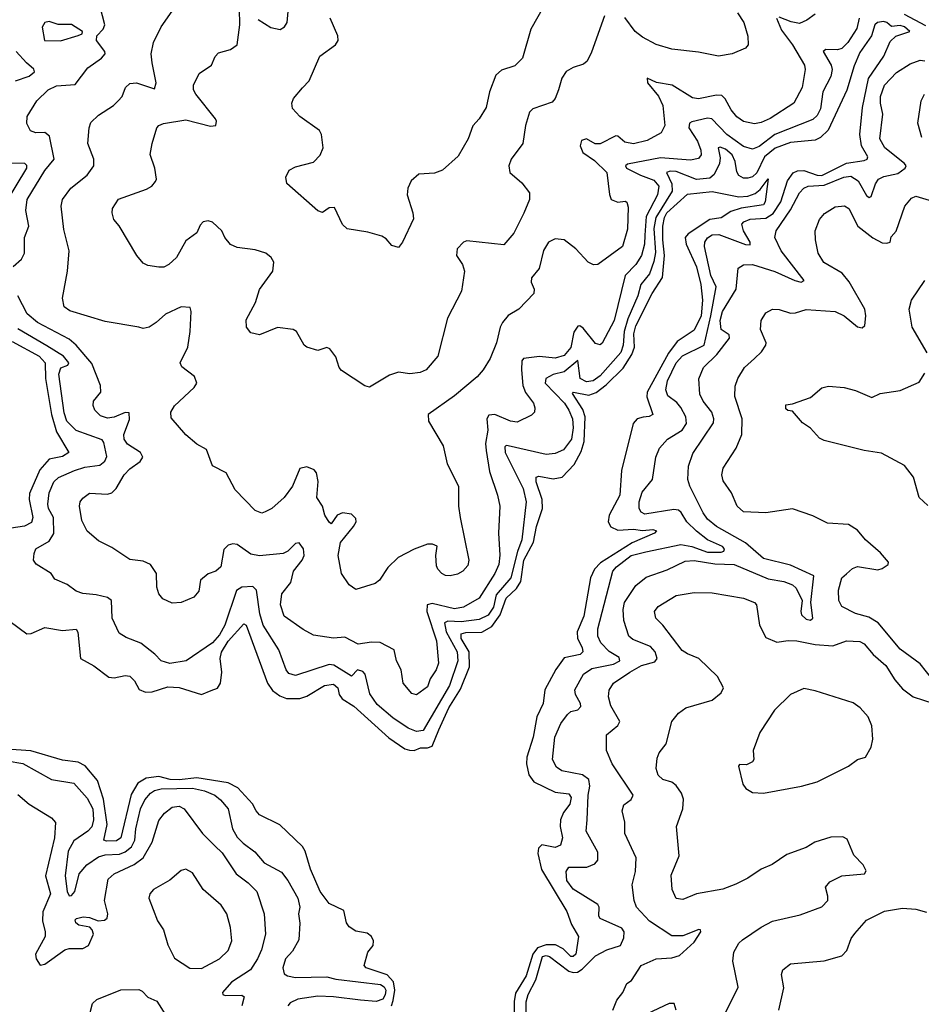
# Model space of a CAD drawing. Extents: x 1995161 to 2088924, y 769148 to 906007.
# Tile 278 of 335: x 2035223 to 2039249, y 865482 to 869878. Entities that reach past the tile are written whole.
import ezdxf

# ---------------------------------------------------------------- set-up
doc = ezdxf.new("R2010")
doc.units = 0

msp = doc.modelspace()

# ---------------------------------------------------------------- linework, layer by layer
at = {"layer": '0CON20XD'}
for points in [[(2036288.5, 869878.5), (2036345, 869843.1), (2036386.5, 869833.5), (2036406, 869845), (2036417.1, 869865), (2036426.2, 869966.2)], [(2035194.4, 868775), (2035230.9, 868809.1), (2035244.3, 868835), (2035245.5, 868905), (2035264.6, 868955), (2035251.2, 869025), (2035257.1, 869075), (2035335, 869203.8), (2035377.1, 869255), (2035356.9, 869356.9), (2035335, 869373.6), (2035295, 869372.1), (2035271.2, 869381.2), (2035255.5, 869414.5), (2035257.3, 869445), (2035300, 869515), (2035350, 869565), (2035387.4, 869582.6), (2035471.9, 869588.1), (2035527.8, 869662.2), (2035589.2, 869705), (2035605.8, 869725), (2035604.3, 869735), (2035565.7, 869785), (2035568, 869805), (2035596, 869835), (2035602.9, 869855), (2035582.5, 869935)], [(2037190.6, 867655), (2037229.4, 867465), (2037225, 867441.2), (2037202.5, 867415), (2037178.3, 867401.7), (2037145, 867394.4), (2037125, 867395.7), (2037108, 867405), (2037090, 867425), (2037085, 867440), (2037081.2, 867485), (2037087, 867527), (2037066.4, 867536.4), (2037045, 867536), (2036985, 867514.3), (2036913.8, 867476.2), (2036867.6, 867432.4), (2036830, 867375), (2036810.2, 867359.8), (2036724.3, 867334.3), (2036695, 867354.2), (2036660.9, 867405), (2036645.4, 867485), (2036656.5, 867543.5), (2036714.5, 867615), (2036725.5, 867635), (2036725, 867650), (2036705, 867669.6), (2036665, 867675.3), (2036641.1, 867665), (2036615, 867626.2), (2036605, 867633.8), (2036585.5, 867665), (2036575.3, 867705.3), (2036550.4, 867745), (2036555.8, 867815.8), (2036549.5, 867855), (2036538, 867868), (2036505, 867881.2), (2036475, 867873.8), (2036441.1, 867795), (2036405, 867744.2), (2036348.8, 867695), (2036320.3, 867679.7), (2036305, 867674.3), (2036275, 867685.7), (2036185, 867779.2), (2036146, 867855), (2036085, 867886.2), (2036058.3, 867958.3), (2036015, 867982), (2035965, 868024), (2035899.5, 868099.5), (2035898, 868125), (2035915, 868153.8), (2036002.5, 868235), (2036014.3, 868255), (2036004.5, 868284.5), (2035947.4, 868327.4), (2035940, 868345), (2035974.6, 868415), (2035984.5, 868485), (2035989.2, 868575), (2035985, 868592.5), (2035945, 868595.6), (2035875, 868563.1), (2035833.5, 868525), (2035801.4, 868505), (2035775, 868499.3), (2035755, 868504.6), (2035605, 868530.6), (2035447.6, 868577.6), (2035422.5, 868595), (2035414.2, 868635), (2035437.5, 868755), (2035444.5, 868845), (2035421.1, 868941.1), (2035408.5, 869045), (2035414.6, 869075.4), (2035451.1, 869125), (2035525, 869183.5), (2035554.5, 869225), (2035554.5, 869255), (2035527.5, 869325), (2035533.1, 869395), (2035541.4, 869418.6), (2035575, 869451.4), (2035642.5, 869495), (2035663.1, 869515), (2035680.6, 869535), (2035695.7, 869575), (2035715, 869592.2), (2035745, 869595.4), (2035825, 869568.6), (2035832.3, 869595), (2035815.5, 869684.5), (2035810, 869725), (2035821.5, 869775), (2035855.4, 869845), (2035904.3, 869915)], [(2037834.6, 869895.4), (2037777.1, 869732.9), (2037757, 869693), (2037741.7, 869678.3), (2037695.6, 869664.4), (2037663.4, 869646.6), (2037643.9, 869616.1), (2037629.1, 869565), (2037613.8, 869526.2), (2037600.6, 869509.4), (2037515, 869479.5), (2037499.4, 869465), (2037481.5, 869405), (2037469.5, 869325), (2037418.6, 869255), (2037407.5, 869225), (2037412, 869195), (2037465, 869148.8), (2037499.2, 869105), (2037500.6, 869075), (2037475, 869014), (2037430.6, 868925), (2037385, 868872.5), (2037219.5, 868890.5), (2037205, 868884.2), (2037176.9, 868855), (2037173.8, 868825), (2037201.1, 868785), (2037209.7, 868755), (2037196.9, 868665), (2037134.3, 868545), (2037090, 868375), (2037038.8, 868315), (2037012, 868302), (2036965, 868297.1), (2036915, 868304.2), (2036875, 868290), (2036785, 868236.7), (2036765, 868243.3), (2036660.9, 868310.9), (2036650, 868325), (2036635, 868372), (2036608.3, 868408.3), (2036595, 868413.3), (2036555, 868401.2), (2036505, 868416.2), (2036493.3, 868425), (2036458.8, 868485), (2036445, 868493.8), (2036375, 868503.3), (2036295, 868471.2), (2036255, 868478.8), (2036236, 868505), (2036235, 868537.5), (2036275.8, 868614.2), (2036295, 868672.5), (2036353.8, 868755), (2036358.8, 868795), (2036345.9, 868815.9), (2036322.5, 868835), (2036275, 868850), (2036195, 868860), (2036165, 868873.8), (2036140, 868905), (2036126.7, 868935), (2036085, 868973.3), (2036065, 868980), (2036042.5, 868975), (2036029.3, 868960.7), (2036013.9, 868926.1), (2035965, 868890), (2035923.8, 868816.2), (2035890, 868785), (2035866.8, 868773.2), (2035845, 868772.9), (2035795, 868780.8), (2035775, 868791.2), (2035746, 868825), (2035667.6, 868957.6), (2035644.2, 868985), (2035635.8, 869015), (2035638.6, 869035), (2035665, 869076), (2035789.1, 869120.9), (2035813.3, 869135), (2035830, 869155), (2035833.8, 869165), (2035827.5, 869215), (2035805.6, 869275), (2035814.4, 869325), (2035836, 869395), (2035844.4, 869405.6), (2035865, 869414.4), (2035965, 869430.3), (2036075, 869401.9), (2036098.8, 869405), (2036102.5, 869425), (2036097.5, 869435), (2036010.5, 869545), (2036000, 869565), (2035999.2, 869585), (2036025, 869636.7), (2036080, 869675), (2036096.4, 869713.6), (2036110.7, 869729.3), (2036165, 869744.2), (2036194, 869765), (2036207.1, 869855), (2036204.4, 869925.6)], [(2037562.1, 869935), (2037506.2, 869835), (2037468.8, 869705), (2037435, 869671.2), (2037375, 869652), (2037350.3, 869629.7), (2037321.8, 869555), (2037306.5, 869485), (2037275.4, 869434.6), (2037246.2, 869403.8), (2037226.7, 869345), (2037181.7, 869268.3), (2037110.8, 869205), (2037075, 869191.8), (2037005, 869187.5), (2036971.9, 869158.1), (2036956.9, 869125), (2036953.8, 869095), (2036979.4, 869015), (2036981.7, 868988.3), (2036933.3, 868885), (2036915, 868860), (2036885, 868870), (2036859.5, 868899.5), (2036840.5, 868910.5), (2036778.3, 868928.3), (2036685, 868943.8), (2036665, 868963.8), (2036628.8, 869038.8), (2036605, 869038), (2036575, 869016.7), (2036555, 869023.8), (2036416.1, 869146.1), (2036411.2, 869175), (2036426.7, 869205), (2036455, 869220.8), (2036535, 869241.4), (2036565, 869272.9), (2036578.2, 869305), (2036570.5, 869365), (2036562.8, 869382.8), (2036474, 869445), (2036441.2, 869481.2), (2036438, 869505), (2036446, 869525), (2036486.4, 869573.6), (2036515.6, 869605), (2036564.4, 869715), (2036634, 869765), (2036645.8, 869785), (2036644.3, 869805), (2036609.4, 869885)], [(2035405, 869783.6), (2035485, 869806.2), (2035502.5, 869815), (2035503.3, 869825), (2035455, 869855.6), (2035395, 869856.7), (2035355, 869870), (2035335, 869865.6), (2035323.4, 869843.4), (2035334, 869785), (2035405, 869783.6)], [(2037485.4, 865445), (2037485, 865492.5), (2037493.5, 865525), (2037528.5, 865591.5), (2037558.5, 865695), (2037575, 865699.8), (2037588.8, 865695), (2037675, 865629), (2037695, 865623.2), (2037714.4, 865625.6), (2037735, 865638.6), (2037795, 865697.5), (2037845.4, 865725), (2037905.8, 865744.2), (2037921.5, 865778.5), (2037922.3, 865805), (2037912.2, 865822.2), (2037815.6, 865865), (2037809.4, 865875), (2037810.4, 865915), (2037805, 865928.1), (2037695, 865995.6), (2037666.9, 866035), (2037663.8, 866075), (2037675, 866094.5), (2037756.1, 866093.9), (2037790.9, 866109.1), (2037805.6, 866125), (2037805, 866161.2), (2037753.3, 866255), (2037757.3, 866305), (2037762.4, 866415), (2037769.8, 866455), (2037765.2, 866485), (2037736, 866506), (2037645, 866524.8), (2037619.9, 866539.9), (2037602.4, 866575), (2037613.4, 866675), (2037640.5, 866735), (2037669.5, 866775), (2037685, 866788.8), (2037715, 866796.7), (2037728.9, 866811.1), (2037728.2, 866825), (2037705.4, 866865), (2037702.1, 866885), (2037740.9, 866955), (2037778.4, 866981.6), (2037875, 867000.3), (2037902.7, 867015), (2037900.6, 867030.6), (2037855, 867056.6), (2037818.6, 867095), (2037805.3, 867125), (2037805, 867158), (2037872.3, 867415), (2037889.1, 867435), (2037954.2, 867485), (2038018.7, 867501.3), (2038174.9, 867535.1), (2038225, 867525.8), (2038295, 867500.7), (2038355, 867499.8), (2038367.2, 867505), (2038370, 867515), (2038361.5, 867525), (2038294.7, 867554.7), (2038245, 867593.6), (2038202.5, 867635), (2038177.5, 867677.5), (2038165, 867687.4), (2038145, 867690.2), (2038015, 867670.4), (2037998.7, 867678.7), (2037989.1, 867695), (2037989.2, 867725), (2038002.5, 867767.5), (2038049.4, 867825), (2038063.8, 867925), (2038080.4, 867965), (2038116.5, 868005), (2038182.2, 868045), (2038200.8, 868075), (2038198.4, 868105), (2038176, 868146), (2038158.1, 868168.1), (2038118.3, 868198.3), (2038108, 868225), (2038116.8, 868265), (2038154.5, 868345), (2038183, 868377), (2038279.4, 868425), (2038310.3, 868555), (2038332.8, 868685), (2038310.2, 868735), (2038282, 868865), (2038283.1, 868885), (2038295, 868903.2), (2038315, 868917), (2038345, 868918), (2038465, 868874.1), (2038485, 868871.8), (2038485.8, 868885), (2038455.7, 868935), (2038448.5, 868965), (2038457.1, 868975), (2038485, 868987.3), (2038555, 868990.9), (2038587.3, 869012.7), (2038622.7, 869065), (2038652.1, 869157.9), (2038676.7, 869193.3), (2038697, 869203), (2038725, 869204.9), (2038785, 869183.6), (2038805, 869182.6), (2038915, 869236.7), (2038995, 869248.2), (2039007.5, 869255), (2039011.1, 869265), (2038983.1, 869315), (2038975.3, 869365), (2038986.3, 869485), (2039013.3, 869615), (2039082.5, 869715), (2039109.8, 869780.2), (2039135.5, 869804.5), (2039198.8, 869825), (2039175, 869845.8), (2039155, 869851.8), (2039117, 869847), (2039095.8, 869865), (2039079.9, 869869.9), (2039054.5, 869865.5), (2039041.3, 869855), (2039026.6, 869805), (2038975, 869731.1), (2038949.1, 869670.9), (2038917.6, 869562.4), (2038833.8, 869385), (2038799.1, 869350.9), (2038775, 869339.2), (2038665, 869329.4), (2038596.5, 869303.5), (2038549.4, 869265), (2038515, 869193.2), (2038495, 869176.2), (2038475, 869169.3), (2038455, 869170.3), (2038435, 869181.8), (2038425, 869198.1), (2038417.9, 869245), (2038405, 869273.8), (2038375, 869299.3), (2038351.2, 869308.8), (2038342.8, 869305), (2038350.9, 869260.9), (2038347.7, 869235), (2038325, 869186.3), (2038305, 869170), (2038245, 869163.6), (2038155, 869199.5), (2038128.1, 869201.9), (2038111.5, 869195), (2038135.1, 869145), (2038137.6, 869112.4), (2038063.6, 868995), (2038055.8, 868945), (2038062.4, 868837.6), (2038055, 868797.8), (2038035, 868743.2), (2037996.7, 868695), (2037983.2, 868645), (2037938.3, 868541.7), (2037922.3, 868485), (2037918.6, 868425), (2037908, 868392), (2037815, 868287.1), (2037784.5, 868265), (2037755, 868260.2), (2037725.7, 868275), (2037715, 868356.1), (2037655, 868306), (2037605, 868293.3), (2037572.9, 868275), (2037570, 868255), (2037655.5, 868165), (2037676.2, 868135), (2037691.6, 868095), (2037695.2, 868055), (2037688, 868005), (2037652.3, 867957.7), (2037615, 867940.4), (2037575, 867936.8), (2037405, 867974.7), (2037395, 867976.5), (2037389.2, 867970.8), (2037391.7, 867945), (2037470.9, 867785), (2037485.6, 867725.6), (2037466, 867556), (2037446, 867504), (2037416.9, 867385), (2037350.7, 867309.3), (2037338.5, 867255), (2037315, 867219.8), (2037275, 867199.3), (2037195, 867189.3), (2037135, 867192), (2037120.9, 867185), (2037127.6, 867145), (2037176.9, 867055), (2037179.7, 867015), (2037142.1, 866905), (2037025, 866703.5), (2036995, 866700.1), (2036957.5, 866715), (2036890.2, 866760.2), (2036820.3, 866820.3), (2036787.2, 866867.2), (2036765.8, 866955), (2036755, 866967.7), (2036732.5, 866975), (2036705, 866947.3), (2036625.9, 866995.9), (2036605, 866998.6), (2036455, 866950), (2036425, 866959.2), (2036413.6, 866975), (2036380.9, 867065), (2036310.6, 867175), (2036295.9, 867225), (2036280.9, 867330.9), (2036265, 867347.5), (2036216.1, 867343.9), (2036191.4, 867328.6), (2036140, 867175), (2036115, 867131.5), (2036083.8, 867095), (2035966.2, 867015), (2035893.2, 867003.2), (2035855, 867015.7), (2035827.5, 867045), (2035765, 867093.5), (2035698.9, 867118.9), (2035668.2, 867138.2), (2035636.7, 867205), (2035633.5, 867285), (2035615, 867297.9), (2035565, 867310)], [(2038972.6, 869885), (2038961.9, 869838.1), (2038921, 869775), (2038895, 869749.6), (2038875, 869743.2), (2038823.3, 869745), (2038811.1, 869735), (2038846.2, 869675), (2038851.4, 869655), (2038845, 869624.3), (2038809.5, 869555), (2038799.8, 869479.8), (2038785, 869449.1), (2038765, 869431.2), (2038595, 869365.2), (2038525, 869311.9), (2038495, 869298.8), (2038455, 869311.2), (2038380.8, 869365), (2038314.8, 869434.8), (2038295, 869437.7), (2038225, 869422.2), (2038214.7, 869415), (2038212.1, 869395), (2038250, 869335), (2038265.2, 869295), (2038266.2, 869273.8), (2038255, 869258.5), (2038219, 869251), (2038085, 869261.5), (2037937.4, 869232.6), (2037928.5, 869225), (2037933.5, 869215), (2037995, 869182.8), (2038055, 869160.6), (2038078, 869135), (2038071.8, 869095), (2038020.9, 868999.1), (2038014.9, 868914.9), (2038013, 868875), (2037999.5, 868825), (2037975, 868784.1), (2037927.1, 868735), (2037877.8, 868535), (2037825, 868434), (2037815, 868425.8), (2037795, 868431.4), (2037740.2, 868500.2), (2037725, 868510.5), (2037715, 868508.9), (2037697.8, 868482.2), (2037685, 868413.3), (2037655, 868378.4), (2037615, 868365.8), (2037545, 868374), (2037472.5, 868365), (2037466.2, 868355), (2037464.6, 868315), (2037470, 868245), (2037482.6, 868212.6), (2037517.1, 868165), (2037524.2, 868145), (2037522, 868125), (2037508.5, 868111.5), (2037445, 868080.4), (2037415, 868085.8), (2037345, 868115.4), (2037318.7, 868111.3), (2037310, 868095), (2037313.8, 868045), (2037304, 867985), (2037306.1, 867953.9), (2037321, 867861), (2037356.9, 867755), (2037366.7, 867705), (2037361.6, 867585), (2037367.3, 867487.3), (2037362.3, 867445), (2037345.3, 867405), (2037275, 867294.6), (2037205, 867254.8), (2037165, 867247), (2037065, 867270.5), (2037042.7, 867265), (2037041.7, 867235), (2037084.7, 867105), (2037093.9, 867005), (2037082.9, 866975), (2037055.6, 866935), (2037045, 866898.8), (2036995, 866863.8), (2036975, 866870), (2036935.6, 866915), (2036927.5, 866975), (2036905.7, 867015), (2036895, 867064), (2036833.3, 867096.7)], [(2038603.5, 869885), (2038625, 869830.9), (2038674.1, 869765), (2038728.5, 869675), (2038730.3, 869655), (2038717.1, 869575), (2038680.4, 869505), (2038575, 869436.8), (2038535, 869417.9), (2038505, 869412.4), (2038455, 869423.4), (2038425, 869443.1), (2038399.7, 869475), (2038374.3, 869524.3), (2038359.2, 869539.2), (2038335, 869540.3), (2038255, 869523.8), (2038228.3, 869528.3), (2038137.1, 869585), (2038067.7, 869597.7), (2038025, 869615.8), (2038026.9, 869595), (2038076.6, 869536.6), (2038095.4, 869494.6), (2038104.6, 869405), (2038088.1, 869371.9), (2038025, 869338.2), (2037965, 869322.7), (2037925, 869330), (2037895, 869357.5), (2037885, 869359.4), (2037815, 869323.4), (2037793.6, 869323.6), (2037755, 869345.6), (2037732.4, 869337.6), (2037725.9, 869314.1), (2037737.5, 869285), (2037789.4, 869249.4), (2037844.6, 869195), (2037856.6, 869096.6), (2037864.5, 869074.5), (2037895, 869062.5), (2037927.3, 869067.3), (2037935, 869062.5), (2037941.2, 869041.2), (2037937.3, 868942.7), (2037915.3, 868864.7), (2037805.6, 868784.4), (2037785, 868782.5), (2037762, 868795), (2037707.5, 868855), (2037655, 868894.2), (2037615, 868898.6), (2037585, 868884.2), (2037563, 868847), (2037542.6, 868767.4), (2037509.2, 868725), (2037508, 868705), (2037521.4, 868675), (2037519.4, 868655), (2037452.5, 868585), (2037405, 868557.1), (2037378.6, 868525), (2037368.6, 868505), (2037352.5, 868435), (2037324.2, 868365), (2037292.5, 868315), (2037266.2, 868283.8), (2037165, 868198.8), (2037048.1, 868115), (2037049.4, 868085), (2037114.2, 867975), (2037132.9, 867895), (2037183.1, 867795), (2037183.6, 867705), (2037190.6, 867655)], [(2038428.4, 869908.4), (2038456.7, 869865), (2038474.2, 869804.2), (2038475.8, 869765), (2038465, 869750), (2038404.2, 869725.8), (2038344.4, 869714.4), (2038255, 869731.9), (2038135, 869745.6), (2038065, 869766.5), (2038005, 869798.9), (2037971.9, 869825), (2037925, 869886.7)], [(2038775, 869902.5), (2038738, 869875), (2038705, 869860.9), (2038667.6, 869867.6), (2038615, 869889.5)], [(2039269.5, 869849.5), (2039175, 869901.1)], [(2035205, 869604.6), (2035265.6, 869625), (2035289.5, 869645), (2035287.1, 869657.1), (2035254.2, 869684.2), (2035207.3, 869735)], [(2037872.5, 865455), (2037890.3, 865499.7), (2037916.2, 865535), (2037933.8, 865575), (2037955, 865588.8), (2037998, 865655), (2038065.2, 865684.8), (2038135, 865688.8), (2038169.9, 865700.1), (2038235, 865759.7), (2038265.6, 865805.6), (2038263.9, 865813.9), (2038255.6, 865815.6), (2038185, 865787), (2038135, 865787.7), (2038035, 865852.5), (2037978.2, 865915), (2037967.7, 865945), (2037958.9, 866015), (2037972.5, 866075), (2037976.1, 866135), (2037925.9, 866244.1), (2037926, 866295), (2037914, 866345), (2037921.7, 866371.7), (2037953.8, 866396.2), (2037962.2, 866415), (2037869.6, 866555), (2037844.4, 866615), (2037844.3, 866685), (2037894.1, 866725.9), (2037902.7, 866745), (2037862.7, 866815), (2037852.7, 866855), (2037855.3, 866884.7), (2037874.8, 866915.2), (2037948.2, 866965), (2038000.5, 866995), (2038059.8, 867010.2), (2038070, 867025), (2038061.1, 867055), (2038039.9, 867079.9), (2037960.9, 867110.9), (2037943.6, 867125), (2037921.2, 867195), (2037918.1, 867245), (2037924.2, 867275), (2037975, 867351.8), (2038020.9, 867389.1), (2038115, 867421.6), (2038195, 867460.3), (2038235, 867462.9), (2038327.7, 867447.7), (2038413.1, 867445), (2038565, 867381.9), (2038635, 867370), (2038674.3, 867354.3), (2038690.1, 867340.1), (2038717.5, 867285), (2038711.2, 867235), (2038715, 867220), (2038735, 867200.6), (2038754, 867196), (2038765.8, 867205), (2038756.2, 867275), (2038769.4, 867395), (2038665, 867442), (2038545, 867472), (2038465, 867542.5), (2038335.4, 867615), (2038295, 867647.6), (2038275, 867675.5), (2038215.5, 867795), (2038206.2, 867825), (2038210.4, 867885), (2038229.2, 867940.8), (2038321.6, 868078.4), (2038323.3, 868095), (2038314.3, 868125), (2038275.3, 868175), (2038260, 868205), (2038255.3, 868274.7), (2038277.1, 868325), (2038336.9, 868383.1), (2038392.7, 868455), (2038391.1, 868471.1), (2038355.1, 868495.1), (2038350.9, 868535), (2038361.8, 868575), (2038422.9, 868675), (2038432, 868768), (2038455, 868783.1), (2038495, 868784.6), (2038595, 868753), (2038685, 868712.7), (2038713.6, 868706.4), (2038726.4, 868713.6), (2038623.6, 868845), (2038595.4, 868905), (2038600.9, 868935), (2038665, 869029.1), (2038706.2, 869103.8), (2038725, 869125.3), (2038744.2, 869135), (2038815, 869138.5), (2038904.2, 869174.2), (2038935, 869179.4), (2038967.4, 869157.4), (2039005, 869092.7), (2039016.4, 869083.6), (2039025, 869087.5), (2039044.8, 869145.2), (2039058.8, 869165), (2039082.4, 869177.6), (2039145, 869190.8), (2039178, 869215), (2039182.1, 869225), (2039174.6, 869235), (2039086.8, 869305), (2039064.2, 869345), (2039078.2, 869455), (2039067.2, 869505), (2039067.6, 869535), (2039085, 869585.5), (2039138.9, 869641.1), (2039199.1, 869680.9), (2039243.8, 869696.2), (2039265, 869693.8)], [(2039252, 869352), (2039234.4, 869415), (2039248.6, 869515), (2039264.3, 869545)], [(2035165.2, 869065), (2035255.3, 869215), (2035256, 869226), (2035245.9, 869235.9), (2035185, 869237.2)], [(2035180.3, 867190.3), (2035255, 867136), (2035275, 867137.5), (2035335, 867164.5), (2035415, 867150), (2035475, 867156.9), (2035483.1, 867143.1), (2035495.3, 867025.3), (2035555, 866992.5), (2035621.6, 866941.6), (2035645, 866939.7), (2035695, 866949.7), (2035715, 866946), (2035735.5, 866925.5), (2035757, 866887), (2035785, 866874.8), (2035815, 866877.4), (2035885, 866898.5), (2035935.8, 866895.8), (2036035, 866865.2), (2036077.9, 866882.1), (2036106.5, 866893.5), (2036120.3, 866915), (2036125.5, 866965), (2036118.6, 867025), (2036125, 867053.5), (2036155, 867103.4), (2036225, 867180.6), (2036235.3, 867175), (2036329.4, 866915), (2036352.3, 866882.3), (2036385, 866858.5), (2036415, 866846.6), (2036475, 866847.7), (2036505, 866858.1), (2036585, 866904.8), (2036625, 866910.7), (2036644.5, 866895), (2036650, 866865), (2036662.7, 866845), (2036715, 866812.3), (2036871.8, 866671.8), (2036942.8, 866622.8), (2036964.2, 866615.8), (2036984.6, 866615.4), (2037012.9, 866627.1), (2037045, 866627.5), (2037065, 866634.7), (2037095, 866706.7), (2037139.4, 866805), (2037191.1, 866888.9), (2037232, 866988), (2037230.4, 867055), (2037195.2, 867115), (2037194.2, 867135), (2037215, 867141.6), (2037286.7, 867143.3), (2037331.8, 867168.2), (2037369.4, 867220.6), (2037395.9, 867295), (2037441.5, 867338.5), (2037461.2, 867368.8), (2037474, 867465), (2037518.4, 867545), (2037530.5, 867615), (2037558, 867695), (2037556, 867736), (2037529.4, 867815), (2037529.2, 867835), (2037541.1, 867838.9), (2037605, 867827), (2037645.2, 867834.8), (2037698.9, 867891.1), (2037730.1, 867949.9), (2037743.8, 867995), (2037748.3, 868105), (2037737.8, 868137.8), (2037691.7, 868208.3), (2037695.7, 868214.3), (2037765, 868200.8), (2037797.3, 868212.7), (2037842.4, 868247.6), (2037918.3, 868321.7), (2037956.7, 868383.3), (2037969.2, 868415), (2037965.9, 868475), (2037975, 868510.4), (2038047.7, 868655), (2038093.3, 868726.7), (2038103.4, 868825), (2038094.7, 868895), (2038095.2, 868955.2), (2038103, 868995), (2038113.7, 869015), (2038205, 869098.2), (2038315, 869110.2), (2038435, 869087.4), (2038475, 869089.8), (2038507.9, 869102.1), (2038530, 869120), (2038565, 869166.7), (2038552.2, 869065), (2038545, 869051.4), (2038445, 869036.4), (2038398.9, 869021.1), (2038355, 868993.4), (2038305, 868985.2), (2038208, 868922), (2038195.3, 868905), (2038199.5, 868875), (2038245, 868773.5), (2038264.7, 868695.3), (2038272.8, 868625), (2038266, 868555), (2038235, 868490.7), (2038159.9, 868440.1), (2038120.9, 868389.1), (2038025.6, 868215), (2038023.4, 868193.4), (2038050, 868115), (2038034.5, 868105.5), (2038007.5, 868102.5), (2037980, 868095), (2037963.3, 868075), (2037911.3, 867865), (2037903.3, 867755), (2037855.3, 867665), (2037850.8, 867635), (2037862.8, 867612.8), (2037895, 867598), (2037965, 867603.5), (2038005, 867597.2), (2038050.9, 867600.9), (2038067.5, 867595), (2038057.5, 867585), (2037957.6, 867542.4), (2037817.5, 867452.5), (2037789.4, 867425), (2037772.3, 867385), (2037742.7, 867215), (2037713, 867145), (2037714.8, 867115), (2037735.7, 867075), (2037738.2, 867055), (2037726.3, 867043.7), (2037655, 867029), (2037616.8, 866976.8), (2037567.8, 866885), (2037561.4, 866825), (2037532.2, 866765), (2037515.6, 866675), (2037487.4, 866585), (2037485.9, 866555), (2037496.2, 866506.2), (2037518.5, 866475), (2037615, 866429.3), (2037675, 866421.5), (2037685.3, 866405.3), (2037680.4, 866375), (2037652.1, 866337.9), (2037638.1, 866305), (2037636.7, 866275), (2037646.9, 866225), (2037637.7, 866192.3), (2037615, 866182.5), (2037555, 866193), (2037540.5, 866179.5), (2037536.4, 866155), (2037554, 866084), (2037666.7, 865896.7), (2037688, 865838), (2037718, 865785), (2037706.4, 865705), (2037695.6, 865695), (2037685, 865695.4), (2037649.8, 865729.8), (2037616.7, 865746.7), (2037575, 865747.8), (2037536.1, 865733.9), (2037514.3, 865705.7), (2037485, 865608.4), (2037438.1, 865531.9), (2037430.9, 865495), (2037429.3, 865335)], [(2039300.4, 866930.4), (2039245, 867001.4), (2039155, 867067.3), (2039057.1, 867185), (2039015, 867210.2), (2038955, 867226.6), (2038895, 867257.5), (2038881.1, 867285), (2038879.4, 867330.6), (2038894.5, 867385), (2038915, 867404.3), (2038942.6, 867427.4), (2038965, 867436.7), (2039055, 867421.8), (2039075, 867427.1), (2039102, 867445), (2039102.5, 867455), (2039067, 867497), (2038999.5, 867555), (2038965, 867598.1), (2038925, 867624.4), (2038830.3, 867630.3), (2038765, 867662.9), (2038675, 867693.5), (2038555.5, 867675.5), (2038455, 867680.6), (2038426.7, 867705), (2038401.5, 867765), (2038365, 867818.8), (2038359.2, 867845), (2038365.4, 867875), (2038422.9, 867965), (2038448.5, 868025), (2038448.9, 868095), (2038416.4, 868195), (2038418, 868242), (2038430, 868275), (2038460, 868325), (2038504.2, 868365), (2038535.6, 868395), (2038555.6, 868425), (2038556.7, 868435), (2038531.2, 868495), (2038534.7, 868535.3), (2038555, 868568.6), (2038584.6, 868585.4), (2038615, 868583.3), (2038665, 868566.9), (2038688.3, 868568.3), (2038735, 868584.4), (2038865, 868574.6), (2038905, 868555.3), (2038965, 868506.4), (2038985, 868502.2), (2038997.3, 868512.7), (2039002.2, 868555), (2038997.5, 868585), (2038927.2, 868707.2), (2038896, 868746), (2038813.6, 868793.6), (2038789.5, 868835), (2038776.7, 868895), (2038775.5, 868934.5), (2038794.4, 868985), (2038817.2, 869012.8), (2038865, 869041.9), (2038907.2, 869047.2), (2038926.5, 869035), (2038965.6, 868955), (2039033, 868903), (2039075, 868881.8), (2039095, 868879.4), (2039110, 868885), (2039115, 868908.8), (2039136.9, 868933.1), (2039175.5, 869044.5), (2039205, 869081.2), (2039225, 869090), (2039285, 869072)], [(2039275, 868390), (2039208.1, 868505), (2039195.8, 868585), (2039205.8, 868625), (2039265, 868713.8)], [(2036833.3, 867096.7), (2036795, 867098.5), (2036735, 867088.9), (2036675, 867120.6), (2036625, 867115.8), (2036535, 867130.5), (2036488.6, 867155), (2036404.4, 867215), (2036387.5, 867265), (2036394.5, 867315), (2036434.6, 867365), (2036445.9, 867415), (2036484.7, 867465), (2036493.3, 867485), (2036490, 867515), (2036471.9, 867541.9), (2036455, 867538.9), (2036420.6, 867505), (2036399.2, 867495), (2036295, 867483.4), (2036255, 867490.8), (2036195, 867534.7), (2036175, 867538), (2036155, 867532.3), (2036135, 867512), (2036122.1, 867435), (2036099.5, 867415), (2036065, 867402.9), (2036031.1, 867375), (2036023.2, 867326.8), (2036000.5, 867299.5), (2035945, 867275.6), (2035905, 867272.9), (2035862.7, 867292.7), (2035844.5, 867314.5), (2035835.8, 867344.2), (2035834, 867405), (2035808, 867445), (2035775, 867460), (2035715, 867466.9), (2035635, 867521.9), (2035575, 867550.6), (2035524.7, 867594.7), (2035501.2, 867641.2), (2035490, 867705), (2035493.3, 867725), (2035505, 867741.4), (2035535, 867763.3), (2035615, 867759.2), (2035635, 867765.5), (2035653.5, 867785), (2035689.5, 867845), (2035715, 867871.8), (2035761.9, 867905), (2035773.1, 867925), (2035762.2, 867945), (2035705, 867982.9), (2035689.6, 868005), (2035688.7, 868025), (2035713.3, 868093.3), (2035712.1, 868122.1), (2035695, 868123.8), (2035645, 868103.7), (2035615, 868099.2), (2035585, 868108.5), (2035559.1, 868135), (2035551.5, 868155), (2035553.5, 868175), (2035585.2, 868214.8), (2035584, 868245), (2035545, 868342.1), (2035475.3, 868425), (2035445, 868451.1), (2035303.2, 868525), (2035256.8, 868565), (2035214.7, 868644.7)], [(2035565, 867310), (2035505, 867315.6), (2035475, 867325.7), (2035435, 867355.7), (2035379.7, 867379.7), (2035364, 867405), (2035296.6, 867446.6), (2035285.8, 867465), (2035287.5, 867495), (2035296, 867515), (2035355, 867550), (2035375.7, 867584.3), (2035374.8, 867654.8), (2035352.6, 867695), (2035348.8, 867715), (2035355.3, 867765), (2035375.4, 867815), (2035396.1, 867833.9), (2035468.1, 867865), (2035515, 867879.8), (2035581.7, 867888.3), (2035603.5, 867906.5), (2035612.6, 867927.4), (2035599.4, 867989.4), (2035591.6, 868001.6), (2035475, 868043.8), (2035433.9, 868085), (2035422.1, 868122.1), (2035398.1, 868295), (2035407.2, 868322.8), (2035438, 868335), (2035442.7, 868345), (2035419.1, 868375), (2035345, 868422.1), (2035215, 868498.1)], [(2035190.1, 868440.1), (2035310.9, 868375), (2035336.9, 868345), (2035338, 868275), (2035364.8, 868115), (2035387.9, 868037.9), (2035442.9, 867945), (2035415, 867927.7), (2035355, 867915.2), (2035312.8, 867867.2), (2035267.6, 867762.4), (2035266.2, 867735), (2035282, 867655), (2035276.7, 867633.3), (2035245, 867616.6), (2035185, 867607)], [(2039279.3, 867709.3), (2039240, 867745), (2039214, 867835), (2039175, 867887.5), (2039072.4, 867942.4), (2038995, 867954.2), (2038815, 867998.8), (2038795, 868010), (2038755, 868053.3), (2038718.3, 868078.3), (2038675, 868130), (2038653, 868133), (2038645, 868140), (2038645, 868157.5), (2038675, 868162.5), (2038755, 868191.2), (2038805, 868233.8), (2038835, 868242), (2038905, 868235.8), (2038955, 868222.5), (2039029.1, 868190.9), (2039065, 868208.6), (2039155, 868222.2), (2039240.6, 868259.4), (2039265, 868300)], [(2038370, 865435), (2038431.8, 865558.2), (2038408.2, 865675), (2038412.7, 865715), (2038435, 865754.3), (2038450.5, 865769.5), (2038535, 865826.8), (2038585, 865852.3), (2038708.6, 865881.4), (2038805, 865917.5), (2038831.5, 865945), (2038832.7, 865965), (2038821.9, 866005), (2038841.4, 866028.6), (2038895, 866055.5), (2038995.7, 866064.3), (2039003, 866077), (2038989.2, 866105), (2038947.9, 866147.9), (2038918.3, 866218.3), (2038898.8, 866228.8), (2038845, 866228.1), (2038774.1, 866205.9), (2038735, 866181.9), (2038649.4, 866150.6), (2038584, 866106), (2038535, 866085.4), (2038475, 866044.6), (2038421.9, 866018.1), (2038363.8, 865996.2), (2038245, 865975.6), (2038185, 865949.2), (2038155, 865954), (2038136.9, 865995), (2038132.4, 866057.6), (2038167.8, 866145), (2038156.9, 866275), (2038184.2, 866355), (2038187, 866397), (2038178, 866425), (2038155, 866459.2), (2038135, 866474.2), (2038095, 866485.7), (2038074.4, 866505), (2038065.6, 866535), (2038069.5, 866580.5), (2038079.4, 866605), (2038110, 866645), (2038136.1, 866743.9), (2038165, 866781.2), (2038197.5, 866805), (2038315, 866839.2), (2038355, 866872), (2038365.8, 866895), (2038340, 866945), (2038255.4, 867025.4), (2038205, 867045.7), (2038181.7, 867061.7), (2038094.8, 867174.8), (2038063.6, 867205), (2038058.2, 867235), (2038075, 867258.5), (2038155, 867306.2), (2038235, 867320), (2038315, 867319.4), (2038455, 867294.3), (2038505, 867276), (2038514, 867265), (2038526.9, 867175), (2038555, 867120), (2038605, 867097.8), (2038654.6, 867105.4), (2038694, 867104), (2038775, 867088.1), (2038855, 867082), (2038915, 867104), (2038975, 867101.6), (2038995, 867090.8), (2039033.9, 867043.9), (2039090.3, 866995), (2039130.7, 866930.7), (2039165, 866890.5), (2039212.5, 866855), (2039305, 866824.2)], [(2038545, 866424), (2038715, 866455.6), (2038785, 866474.4), (2038925, 866544.3), (2038965, 866574), (2039000, 866585), (2039025, 866630), (2039033.1, 866665), (2039028.6, 866725), (2039012, 866765), (2038976.2, 866805), (2038945, 866828), (2038775, 866880.8), (2038725, 866891.2), (2038665, 866864.2), (2038594.6, 866795.4), (2038528.1, 866695), (2038498, 866615), (2038501.2, 866575), (2038495.8, 866564.2), (2038469.3, 866550.7), (2038438.3, 866551.7), (2038432.5, 866545), (2038452, 866465), (2038465.8, 866445.8), (2038495, 866426.7), (2038545, 866424)], [(2036883.4, 865475), (2036891.8, 865498.2), (2036897.9, 865545), (2036892, 865582), (2036865, 865613), (2036770, 865645), (2036761.2, 865655), (2036777.5, 865715), (2036801.9, 865745), (2036803.1, 865765), (2036794.2, 865785), (2036775, 865799.5), (2036725, 865807.9), (2036695, 865828.1), (2036682.7, 865845), (2036671.3, 865901.3), (2036605, 865932.4), (2036565, 865985.8), (2036522.2, 866085), (2036498.2, 866165), (2036485.6, 866185.6), (2036385, 866282.5), (2036295, 866327.7), (2036278.9, 866345), (2036263.3, 866376.7), (2036197.5, 866447.5), (2036155, 866471), (2036015, 866493.6), (2035935, 866483.6), (2035895, 866485.8), (2035845, 866498.9), (2035788, 866492), (2035750.9, 866469.1), (2035721.6, 866418.4), (2035675.6, 866225), (2035655, 866211.7), (2035610.4, 866210.4), (2035598.9, 866215), (2035614.6, 866285), (2035597, 866397), (2035570.4, 866480.4), (2035516.2, 866546.2), (2035485, 866563.4), (2035415, 866571.3), (2035273.6, 866613.6), (2035165, 866621.2)], [(2035168.2, 866568.2), (2035237.3, 866557.3), (2035365.8, 866485.8), (2035465, 866468.8), (2035525, 866402.1), (2035550, 866355), (2035552.4, 866305), (2035545.2, 866274.8), (2035528, 866255), (2035465, 866211), (2035440.3, 866165), (2035425.9, 866055), (2035435.3, 865985), (2035445, 865965.6), (2035455, 865967.1), (2035469.7, 865985), (2035489.1, 866065), (2035523.8, 866105), (2035575, 866140.5), (2035605, 866149.1), (2035668.4, 866151.6), (2035695, 866163.2), (2035722.7, 866185), (2035737.7, 866215), (2035742, 866265), (2035762.3, 866355), (2035782.5, 866395), (2035807.5, 866425), (2035825, 866436.5), (2035855.7, 866444.3), (2035995, 866446), (2036049.1, 866435), (2036094.4, 866415), (2036120, 866395), (2036153.9, 866353.9), (2036173.8, 866265), (2036195, 866228.5), (2036220.6, 866200.6), (2036273.2, 866163.2), (2036315, 866113.5), (2036392.3, 866072.3), (2036421.5, 866035), (2036466, 865956), (2036474.5, 865915), (2036467.8, 865885), (2036474.4, 865844.4), (2036470.3, 865769.7), (2036441.3, 865718.7), (2036411.1, 865685), (2036398.4, 865645), (2036405, 865617.8), (2036418.6, 865608.6), (2036455, 865601.3), (2036595, 865604.4), (2036635, 865593.8), (2036835, 865569.7), (2036850.3, 865560.3), (2036858.2, 865545), (2036855.8, 865524.2), (2036844.9, 865505.1), (2036815, 865494.6), (2036745, 865500.5), (2036625, 865515.5), (2036555, 865517.7), (2036465.9, 865504.1), (2036431.9, 865488.1), (2036421.2, 865475)], [(2035215, 866417.8), (2035265.7, 866375), (2035365, 866314.2), (2035383.1, 866293.1), (2035378.9, 866225), (2035339.1, 866055), (2035361.3, 865975), (2035327.1, 865895), (2035325.5, 865854.5)], [(2035325.5, 865854.5), (2035337.9, 865805), (2035336.7, 865785), (2035294.4, 865705), (2035296.8, 865685), (2035315, 865656.7), (2035335, 865661.1), (2035425, 865725.3), (2035445, 865730.9), (2035505, 865731.4), (2035530, 865745), (2035553.3, 865795), (2035547.5, 865815), (2035536.2, 865826.2), (2035487.5, 865835), (2035474, 865845), (2035471.7, 865858.3), (2035476.7, 865865), (2035507.3, 865872.7), (2035535, 865869.2), (2035574, 865854), (2035602.1, 865857.9), (2035613.5, 865866.5), (2035617.3, 865885), (2035602.6, 865945), (2035619.2, 866040.8), (2035646, 866064), (2035734.8, 866105.2), (2035774.4, 866135.6), (2035815.2, 866205), (2035845, 866302.9), (2035870, 866335), (2035905, 866361.8), (2035935, 866366.8), (2035958.1, 866355), (2036039.1, 866245), (2036095, 866189.3), (2036127.3, 866157.3), (2036189.5, 866065), (2036243.7, 866023.7), (2036281.8, 865985), (2036314.7, 865885), (2036320.8, 865795), (2036302.7, 865725), (2036285.2, 865684.8), (2036253.8, 865636.2), (2036169.9, 865580.1), (2036128.5, 865535), (2036130, 865525), (2036141.3, 865521.3), (2036215, 865522.5), (2036225.8, 865515), (2036216, 865475)], [(2036035, 865642.2), (2036115.7, 865685), (2036155, 865721.9), (2036170.4, 865765), (2036165.4, 865825.4), (2036147.8, 865885), (2036122.5, 865925), (2036042.5, 865995), (2035995, 866068.8), (2035965, 866085.8), (2035945, 866079.2), (2035894.4, 866035.6), (2035821.4, 865995), (2035804, 865975), (2035800, 865955), (2035838.6, 865855), (2035865.7, 865815), (2035885, 865747.5), (2035915, 865687.5), (2035983.6, 865643.6), (2036035, 865642.2)], [(2038613.3, 865455), (2038635.6, 865555), (2038625.7, 865615), (2038630.8, 865635), (2038665, 865662), (2038815, 865675.5), (2038895, 865697.8), (2038917.6, 865722.4), (2038935.6, 865775), (2038952.3, 865797.7), (2039005, 865857.5), (2039085, 865897.8), (2039165, 865911.5), (2039225, 865906.9), (2039273.1, 865893.1)], [(2035538.1, 865445), (2035549.2, 865485), (2035567.4, 865502.6), (2035675, 865546.7), (2035755, 865548), (2035770.5, 865540.5), (2035795, 865513.3), (2035835.7, 865495.7), (2035874.5, 865434.5)], [(2038154.6, 865455), (2038145.5, 865485.5), (2038124, 865485), (2038025, 865438.9)]]:
    msp.add_lwpolyline(points, dxfattribs=at)

doc.saveas('drawing.dxf')
